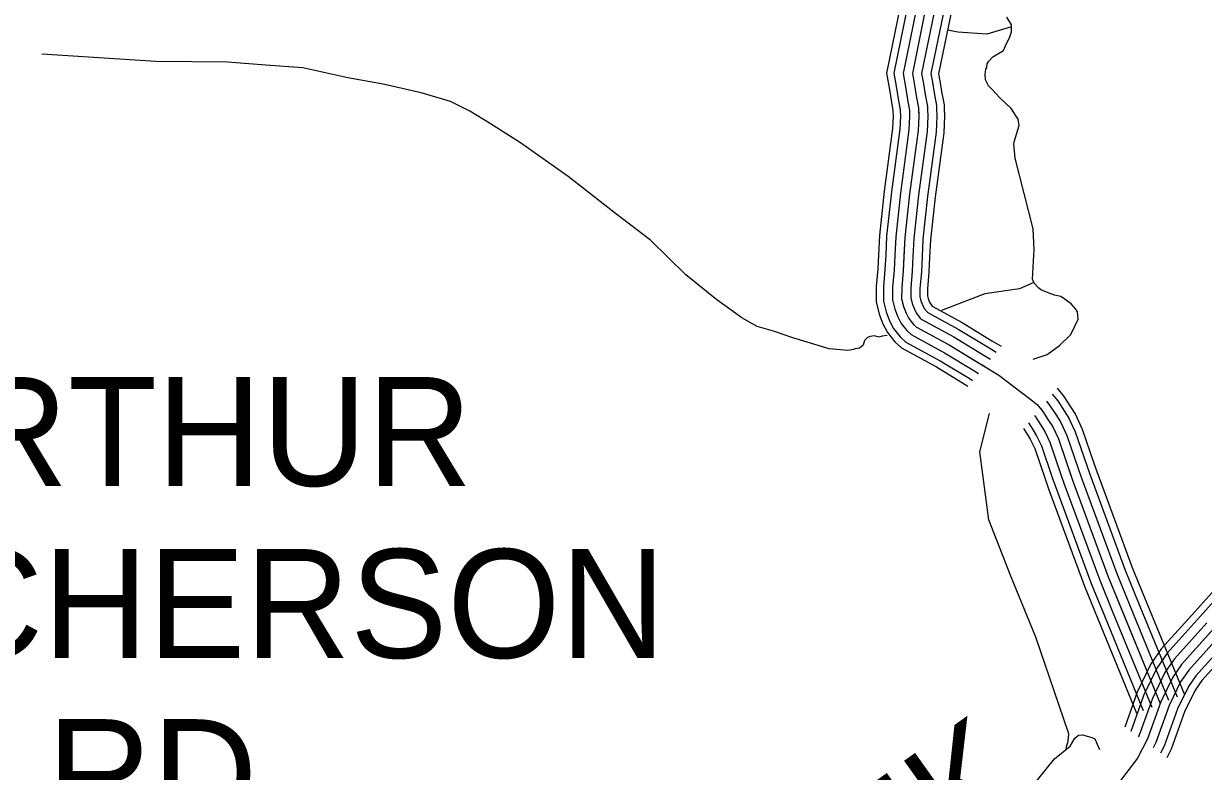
# Model space of a CAD drawing. Extents: x 1551132 to 1791609, y 378168 to 563823.
# Drawn here: x 1646000 to 1650012, y 504791 to 507334 of the extents above; entities that cross this region are included whole.
import ezdxf

# ---------------------------------------------------------------- set-up
doc = ezdxf.new("R2010")
doc.units = 0
for name, color, linetype in [('DESIGN - ROW - Right-of-Way and Easement Labels', 7, 'Continuous'), ('DESIGN - TRANSPORTATION - Text', 7, 'Continuous'), ('SURVEY - CONTOURS - Index with Text', 7, 'Continuous'), ('SURVEY - PROPERTY - Owners', 7, 'Continuous'), ('SURVEY - TRANSPORTATION - Roads', 7, 'Continuous')]:
    doc.layers.add(name, color=color, linetype=linetype)

msp = doc.modelspace()

# ---------------------------------------------------------------- linework, layer by layer
at = {"layer": 'DESIGN - TRANSPORTATION - Text'}
for points in [[(1649367.41, 506924.826), (1649369.068, 506931.376), (1649385.693, 506987.228), (1649381.951, 507009.287), (1649358.377, 507045.588), (1649318.828, 507082.08), (1649295.145, 507108.373), (1649281.312, 507122.548), (1649271.545, 507142.673), (1649269.754, 507160.707), (1649271.962, 507178.699), (1649276.02, 507184.65), (1649276.162, 507196.658), (1649282.27, 507206.592), (1649296.42, 507220.442), (1649332.636, 507242.034), (1649340.877, 507263.952), (1649353.119, 507285.827), (1649359.344, 507305.769), (1649359.619, 507329.778), (1649343.927, 507355.979)], [(1649359.535, 507322.803), (1649275.054, 507298.228), (1649177.431, 507304.919), (1649143.474, 507311.211)], [(1648936.478, 506273.401), (1648919.362, 506271.459), (1648908.854, 506267.751), (1648893.387, 506271.767), (1648879.379, 506269.926), (1648869.338, 506266.042), (1648859.238, 506256.15), (1648855.055, 506240.192), (1648842.955, 506230.325), (1648828.939, 506228.491), (1648817.056, 506224.191), (1648802.898, 506222.791), (1648738.999, 506227.541), (1648615.519, 506265.017), (1648549.829, 506287.801), (1648494.055, 506304.468), (1648442.423, 506333.094), (1648357.183, 506394.137), (1648252.227, 506479.422), (1648131.655, 506596.925), (1648012.792, 506688.386), (1647852.345, 506814.356), (1647689.758, 506928.342), (1647584.61, 506995.619), (1647517.12, 507036.445), (1647451.547, 507069.237), (1647351.949, 507098.421), (1647222.385, 507127.964), (1647102.713, 507149.381), (1646949.217, 507183.198), (1646823.42, 507192.682), (1646693.623, 507202.207), (1646449.837, 507205.065), (1646062.404, 507229.616)], [(1649505.856, 506410.93), (1649484.173, 506418.213), (1649459.049, 506429.138), (1649452.383, 506434.597), (1649436.583, 506450.797), (1649430.75, 506464.873), (1649435.675, 506546.875), (1649436.908, 506564.684), (1649433.45, 506635.644), (1649372.06, 506876.358), (1649367.41, 506924.826)], [(1649435.541, 506453.306), (1649386.792, 506431.772), (1649268.92, 506414.58), (1649121.615, 506358.036)], [(1649433.483, 506192.932), (1649481.332, 506208.858), (1649523.089, 506239.217), (1649561.022, 506276.576), (1649586.588, 506328.711), (1649583.638, 506354.278), (1649578.496, 506362.954), (1649562.713, 506381.146), (1649538.914, 506397.438), (1649527.014, 506405.588), (1649505.856, 506410.93)], [(1649282.178, 505646.202), (1649252.32, 505877.791), (1649284.336, 506007.911)], [(1649545.296, 504869.457), (1649546.329, 504874.657), (1649552.554, 504894.599), (1649554.829, 504918.591), (1649521.947, 505015.052), (1649442.665, 505248.15), (1649357.084, 505455.305), (1649282.178, 505646.202)], [(1649420.382, 504728.62), (1649505.905, 504833.422), (1649558.529, 504876.665), (1649574.937, 504904.441), (1649587.079, 504914.266), (1649601.095, 504916.058), (1649632.886, 504906.458), (1649642.719, 504901.541), (1649658.468, 504866.123)]]:
    msp.add_lwpolyline(points, dxfattribs=at)
at = {"layer": 'SURVEY - CONTOURS - Index with Text'}
for points in [[(1650377.927, 505685.786), (1650359.611, 505676.336), (1650245.763, 505592.126), (1650070.142, 505431.263), (1649982.469, 505333.994)], [(1650389.268, 505663.819), (1650372.719, 505655.277), (1650261.496, 505573.025), (1650087.709, 505413.838), (1650000.836, 505317.443)], [(1650131.774, 505370.12), (1649938.104, 505155.239), (1649907.763, 505111.405), (1649867.114, 505027.594), (1649822.14, 504901.774), (1649787.632, 504835.948), (1649727.017, 504756.287)], [(1649982.478, 505334.002), (1649869.972, 505209.166), (1649832.656, 505155.264), (1649787.041, 505061.212), (1649744.45, 504942.05)], [(1650000.844, 505317.452), (1649889.388, 505193.798), (1649854.064, 505142.764), (1649809.865, 505051.628), (1649765.216, 504926.725), (1649765.049, 504926.408)], [(1650023.868, 505296.701), (1649913.746, 505174.515), (1649880.913, 505127.08), (1649838.489, 505039.611), (1649793.682, 504914.25), (1649790.707, 504908.583)], [(1650046.893, 505275.942), (1649938.104, 505155.239), (1649907.763, 505111.405), (1649867.114, 505027.594), (1649822.14, 504901.774), (1649815.606, 504889.307)], [(1650069.917, 505255.184), (1649962.461, 505135.964), (1649934.612, 505095.729), (1649895.738, 505015.577), (1649850.597, 504889.299), (1649841.048, 504871.082)], [(1650092.942, 505234.433), (1649986.819, 505116.68), (1649961.461, 505080.046), (1649924.362, 505003.56), (1649879.063, 504876.824), (1649866.705, 504853.256)], [(1650112.05, 505217.216), (1650007.027, 505100.688), (1649983.736, 505067.037), (1649948.112, 504993.593), (1649902.671, 504866.473), (1649887.23, 504837.014)]]:
    msp.add_lwpolyline(points, dxfattribs=at)
at = {"layer": 'SURVEY - PROPERTY - Owners'}
msp.add_lwpolyline([(1649066.117, 507379.088), (1649022.301, 507164.232), (1649029.743, 507124.09), (1649035.243, 507087.972), (1649042.684, 507047.821), (1649043.959, 507019.445), (1649041.609, 506969.744), (1649012.643, 506753.905), (1648996.602, 506605.968), (1648991.06, 506493.915), (1648986.26, 506435.913), (1648985.735, 506397.879), (1648992.277, 506372.228), (1649001.06, 506349.611), (1649010.81, 506331.452), (1649026.526, 506311.21), (1649036.592, 506302.027), (1649147.515, 506241.45), (1649316.027, 506138.981), (1649420.891, 506059.429), (1649446.599, 506039.053), (1649466.257, 506014.744), (1649485.831, 505984.444), (1649499.514, 505962.226), (1649518.956, 505921.909), (1649566.988, 505781.08), (1649688.41, 505453.013), (1649865.014, 505021.711)], dxfattribs=at)
at = {"layer": 'SURVEY - TRANSPORTATION - Roads'}
for points in [[(1649005.402, 507537.317), (1649004.819, 507528), (1649002.077, 507506.883), (1648998.51, 507467.99), (1648981.477, 507398.013), (1648933.962, 507165.024), (1648944.228, 507109.656), (1648949.728, 507073.538), (1648956.328, 507037.904), (1648956.386, 507036.729)], [(1649030.076, 507535.767), (1649029.435, 507525.625), (1649026.643, 507504.158), (1649022.952, 507463.915), (1649005.602, 507392.621), (1648959.145, 507164.799), (1648968.603, 507113.773), (1648974.102, 507077.655), (1648980.944, 507040.729), (1648981.077, 507037.846)], [(1649061.009, 507533.825), (1649060.309, 507522.65), (1649057.459, 507500.741), (1649053.617, 507458.807), (1649035.86, 507385.855), (1648990.719, 507164.516), (1648999.169, 507118.931), (1649004.668, 507082.813), (1649011.81, 507044.279), (1649012.043, 507039.246)], [(1649091.95, 507531.883), (1649091.183, 507519.675), (1649088.275, 507497.324), (1649084.275, 507453.698), (1649066.117, 507379.088), (1649022.301, 507164.232), (1649029.743, 507124.09), (1649035.243, 507087.972), (1649042.684, 507047.821), (1649043.009, 507040.654)], [(1649122.891, 507529.942), (1649122.058, 507516.7), (1649119.091, 507493.907), (1649114.933, 507448.59), (1649096.375, 507372.321), (1649053.884, 507163.949), (1649060.317, 507129.248), (1649065.817, 507093.13), (1649073.558, 507051.363), (1649073.975, 507042.062)], [(1649153.823, 507528), (1649152.932, 507513.725), (1649149.907, 507490.491), (1649145.599, 507443.481), (1649126.632, 507365.554), (1649085.458, 507163.666), (1649090.883, 507134.407), (1649096.383, 507098.289), (1649104.424, 507054.913), (1649104.941, 507043.463)], [(1649179.49, 507526.383), (1649178.54, 507511.258), (1649175.473, 507487.657), (1649171.031, 507439.239), (1649151.732, 507359.946), (1649111.658, 507163.432), (1649116.249, 507138.69), (1649121.749, 507102.572), (1649130.032, 507057.846), (1649130.632, 507044.629)], [(1649066.117, 507379.088), (1649022.301, 507164.232), (1649029.743, 507124.09), (1649035.243, 507087.972), (1649042.684, 507047.821), (1649043.959, 507019.445), (1649041.609, 506969.744), (1649012.643, 506753.905), (1648996.602, 506605.968), (1648991.06, 506493.915), (1648986.26, 506435.913), (1648985.735, 506397.879), (1648992.277, 506372.228), (1649001.06, 506349.611), (1649010.81, 506331.452), (1649026.526, 506311.21), (1649036.592, 506302.027), (1649147.515, 506241.45), (1649316.027, 506138.981), (1649420.891, 506059.429), (1649446.599, 506039.053), (1649466.257, 506014.744), (1649485.831, 505984.444), (1649499.514, 505962.226), (1649518.956, 505921.909), (1649566.988, 505781.08), (1649688.41, 505453.013), (1649865.014, 505021.711)], [(1648956.378, 507036.796), (1648957.153, 507019.553), (1648955.17, 506977.577), (1648926.553, 506764.347), (1648910.12, 506612.793), (1648906.912, 506547.9)], [(1648981.069, 507037.896), (1648981.894, 507019.52), (1648979.802, 506975.344), (1648951.094, 506761.372), (1648934.77, 506610.843), (1648931.595, 506546.675)], [(1649012.043, 507039.287), (1649012.927, 507019.487), (1649010.71, 506972.544), (1648981.869, 506757.638), (1648965.686, 506608.41), (1648962.561, 506545.15)], [(1649043.009, 507040.671), (1649043.959, 507019.445), (1649041.609, 506969.744), (1649012.643, 506753.905), (1648996.602, 506605.968), (1648993.518, 506543.616)], [(1649073.975, 507042.054), (1649074.992, 507019.404), (1649072.508, 506966.944), (1649043.417, 506750.172), (1649027.518, 506603.526), (1649024.476, 506542.083)], [(1649104.949, 507043.446), (1649106.024, 507019.37), (1649103.416, 506964.144), (1649074.192, 506746.438), (1649058.434, 506601.093), (1649055.442, 506540.558)], [(1649130.632, 507044.596), (1649131.765, 507019.337), (1649129.049, 506961.827), (1649099.724, 506743.338), (1649084.083, 506599.068), (1649081.125, 506539.283)], [(1648906.912, 506547.916), (1648904.52, 506499.632), (1648899.596, 506440.097), (1648898.871, 506387.587), (1648909.545, 506345.719), (1648922.153, 506313.269), (1648937.853, 506284.018), (1648962.594, 506252.159), (1648985.868, 506230.925), (1649104.182, 506166.307), (1649202.438, 506106.563)], [(1648931.595, 506546.691), (1648929.187, 506498.007), (1648924.295, 506438.905), (1648923.628, 506390.521), (1648933.128, 506353.278), (1648944.644, 506323.627), (1648958.652, 506297.535), (1648980.819, 506268.984), (1649000.326, 506251.192), (1649116.532, 506187.724), (1649215.28, 506127.681)], [(1648962.561, 506545.166), (1648960.127, 506495.957), (1648955.278, 506437.405), (1648954.686, 506394.196), (1648962.702, 506362.753), (1648972.852, 506336.619), (1648984.727, 506314.494), (1649003.668, 506290.101), (1649018.459, 506276.609), (1649132.023, 506214.591), (1649231.379, 506154.165)], [(1648993.518, 506543.633), (1648991.06, 506493.915), (1648986.26, 506435.913), (1648985.735, 506397.879), (1648992.277, 506372.228), (1649001.06, 506349.611), (1649010.81, 506331.452), (1649026.526, 506311.21), (1649036.592, 506302.027), (1649147.515, 506241.45), (1649247.487, 506180.657)], [(1649024.476, 506542.1), (1649021.993, 506491.873), (1649017.243, 506434.422), (1649016.784, 506401.563), (1649021.851, 506381.704), (1649029.267, 506362.603), (1649036.892, 506348.411), (1649049.384, 506332.319), (1649054.725, 506327.444), (1649163.006, 506268.309), (1649263.595, 506207.149)], [(1649055.442, 506540.574), (1649052.934, 506489.823), (1649048.225, 506432.922), (1649047.842, 506405.238), (1649051.425, 506391.179), (1649057.475, 506375.595), (1649062.967, 506365.37), (1649072.233, 506353.436), (1649072.858, 506352.861), (1649178.497, 506295.177), (1649279.695, 506233.633)], [(1649081.125, 506539.299), (1649078.6, 506488.131), (1649073.925, 506431.688), (1649073.6, 506408.296), (1649075.958, 506399.046), (1649080.883, 506386.379), (1649084.608, 506379.437), (1649089.574, 506373.037), (1649191.347, 506317.46), (1649293.061, 506255.609)], [(1649279.678, 506233.642), (1649307.594, 506216.666)], [(1649293.036, 506255.617), (1649324.46, 506236.508)], [(1649263.578, 506207.158), (1649287.67, 506192.507)], [(1649231.363, 506154.173), (1649247.179, 506144.556)], [(1649247.471, 506180.665), (1649267.487, 506168.498)], [(1649202.422, 506106.563), (1649210.896, 506101.413)], [(1649215.263, 506127.689), (1649226.946, 506120.58)], [(1649498.215, 506073.829), (1649516.539, 506051.162), (1649538.272, 506017.528), (1649553.972, 505992.027), (1649576.429, 505945.468), (1649615.453, 505831.048)], [(1649514.914, 506094.072), (1649537.397, 506066.271), (1649560.021, 506031.253), (1649576.563, 506004.386), (1649600.262, 505955.243), (1649639.786, 505839.348)], [(1649457.765, 506025.245), (1649466.257, 506014.744), (1649485.831, 505984.444), (1649499.514, 505962.226), (1649518.956, 505921.909), (1649556.771, 505811.031)], [(1649477.998, 506049.52), (1649491.398, 506032.953), (1649512.048, 506000.986), (1649526.747, 505977.127), (1649547.688, 505933.684), (1649586.112, 505821.04)], [(1649437.483, 506001.027), (1649441.116, 505996.536), (1649459.615, 505967.902), (1649472.282, 505947.326), (1649490.223, 505910.133), (1649527.43, 505801.022)], [(1649400.483, 505956.76), (1649412.492, 505938.167), (1649423.341, 505920.542), (1649438.574, 505888.958), (1649474.698, 505783.038)], [(1649417.016, 505976.718), (1649433.391, 505951.359), (1649445.057, 505932.426), (1649461.482, 505898.35), (1649498.089, 505791.014)], [(1649615.437, 505831.073), (1649625.411, 505801.856), (1649746.183, 505475.531), (1649790.699, 505366.811)], [(1649639.778, 505839.373), (1649649.636, 505810.473), (1649770.15, 505484.864), (1649814.498, 505376.562)], [(1649474.698, 505783.047), (1649485.281, 505752.021), (1649607.603, 505421.521), (1649653.077, 505310.46)], [(1649498.089, 505791.022), (1649508.564, 505760.305), (1649630.636, 505430.496), (1649675.952, 505319.827)], [(1649527.422, 505801.039), (1649537.78, 505770.697), (1649659.519, 505441.755), (1649704.634, 505331.569)], [(1649556.763, 505811.048), (1649566.988, 505781.08), (1649688.41, 505453.013), (1649733.325, 505343.319)], [(1649586.104, 505821.056), (1649596.195, 505791.464), (1649717.301, 505464.272), (1649762.016, 505355.069)], [(1649733.317, 505343.336), (1649865.014, 505021.711)], [(1649762.008, 505355.086), (1649893.705, 505033.461)], [(1649790.691, 505366.828), (1649922.387, 505045.203)], [(1649814.49, 505376.578), (1649946.187, 505054.953)], [(1649653.069, 505310.476), (1649784.766, 504988.851)], [(1649675.943, 505319.843), (1649807.64, 504998.218)], [(1649704.626, 505331.585), (1649836.323, 505009.96)]]:
    msp.add_lwpolyline(points, dxfattribs=at)

# ---------------------------------------------------------------- texts
at = {"layer": 'DESIGN - ROW - Right-of-Way and Easement Labels'}
for s, height, rotation, p in [('ARTHUR', 369.9913, 0.000031, (1645463.493, 505762.036)), ('HUTCHERSON', 369.9913, 0.000031, (1644691.986, 505177.129)), ('CREEK', 369.9976, 35.392069, (1648054.672, 503706.126)), ('RD.', 369.9913, 0.000031, (1646079.861, 504598.873))]:
    msp.add_text(s, height=height, rotation=rotation, dxfattribs=at).set_placement(p)

doc.saveas('drawing.dxf')
